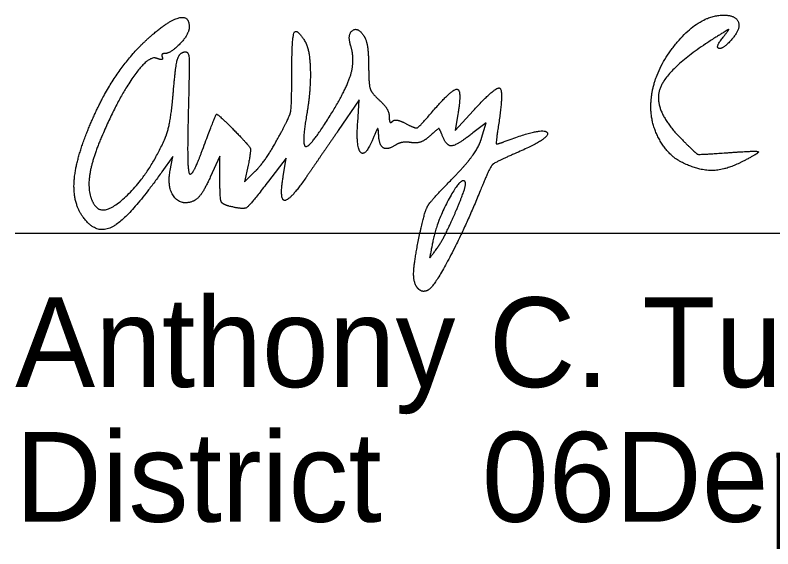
# Model space of a CAD drawing. Extents: x 0 to 42.5, y 0 to 22.
# Drawn here: x 24.5 to 25.682, y 8.324 to 9.156 of the extents above; entities that cross this region are included whole.
import ezdxf

# ---------------------------------------------------------------- set-up
doc = ezdxf.new("R2010")
doc.units = 0
doc.layers.add('SH_Data', color=7, linetype='Continuous')
doc.layers.add('SH_Text', color=7, linetype='Continuous')

msp = doc.modelspace()

# ---------------------------------------------------------------- linework, layer by layer
at = {"layer": 'SH_Data'}
msp.add_line((24.5, 8.816), (28, 8.816), dxfattribs=at)
at = {"layer": 'SH_Text'}
for p, q in [((25.541, 8.9261), (25.541, 8.9261)), ((25.1877, 8.8503), (25.1877, 8.8503)), ((25.1291, 8.7292), (25.1291, 8.7292))]:
    msp.add_line(p, q, dxfattribs=at)
for points in [[(25.0344, 8.9887), (25.0369, 9.0241), (25.0041, 8.9761)], [(25.1908, 9.0018), (25.1865, 8.9761), (25.2146, 9.0068)], [(25.2277, 8.9644), (25.2346, 8.9884), (25.214, 8.9723)], [(24.7419, 8.9136), (24.7461, 8.9358), (24.7291, 8.9119)], [(24.8194, 8.899), (24.8193, 8.9361), (24.8044, 8.9033)], [(24.9182, 8.9047), (24.9228, 8.9333), (24.8954, 8.8974)], [(24.8635, 8.9223), (24.858, 8.8961), (24.8742, 8.9121)]]:
    msp.add_lwpolyline(points, dxfattribs=at)
for points in [[(24.7158, 9.127), (24.7426, 9.1496), (24.7716, 9.1549), (24.7716, 9.1373)], [(25.4918, 9.0138), (25.4922, 9.0628), (25.5666, 9.1561), (25.6053, 9.1561)], [(25.6053, 9.1561), (25.6242, 9.1561), (25.6323, 9.1354), (25.6195, 9.12)], [(24.6117, 8.9724), (24.6319, 9.0236), (24.6828, 9.0993), (24.7158, 9.127)], [(24.7716, 9.1373), (24.7716, 9.1267), (24.7428, 9.0961), (24.7328, 9.0961)], [(24.9316, 9.0636), (24.9316, 9.1195), (24.9386, 9.1371), (24.9522, 9.1152)], [(25.0237, 9.1078), (25.0179, 9.126), (25.0347, 9.1384), (25.0444, 9.1231)], [(25.6046, 9.1219), (25.6142, 9.1341), (25.6126, 9.1339), (25.5916, 9.1206)], [(24.9522, 9.1152), (24.9597, 9.103), (24.9613, 9.0386), (24.9551, 9.0026)], [(25.0444, 9.1231), (25.0482, 9.117), (25.0514, 9.0955), (25.0515, 9.0753)], [(25.5916, 9.1206), (25.5163, 9.0731), (25.4949, 9.0076), (25.5399, 8.9625)], [(25.6195, 9.12), (25.6056, 9.1032), (25.5913, 9.1051), (25.6046, 9.1219)], [(24.9871, 8.9926), (25.0153, 9.037), (25.0307, 9.0857), (25.0237, 9.1078)], [(24.7328, 9.0961), (24.7299, 9.0961), (24.7285, 9.0935), (24.7295, 9.0904)], [(24.7471, 9.0394), (24.75, 9.0747), (24.7554, 9.0961), (24.7621, 9.0983)], [(24.7621, 9.0983), (24.7704, 9.101), (24.7721, 9.082), (24.7701, 9.0049)], [(24.7206, 9.0888), (24.708, 9.0936), (24.6602, 9.0254), (24.6351, 8.9668)], [(24.7295, 9.0904), (24.7306, 9.0872), (24.7265, 9.0865), (24.7206, 9.0888)], [(25.0515, 9.0753), (25.0516, 9.0488), (25.0561, 9.0345), (25.0676, 9.0241)], [(24.9109, 8.9656), (24.928, 8.9967), (24.9316, 9.0136), (24.9316, 9.0636)], [(24.7339, 8.9641), (24.7387, 8.9751), (24.7446, 9.009), (24.7471, 9.0394)], [(25.1528, 9.0077), (25.1822, 9.0417), (25.1971, 9.0394), (25.1908, 9.0018)], [(25.2146, 9.0068), (25.2494, 9.045), (25.2623, 9.0397), (25.2549, 8.9901)], [(25.0676, 9.0241), (25.0764, 9.0161), (25.0836, 9.0042), (25.0836, 8.9975)], [(25.541, 8.9261), (25.5197, 8.9363), (25.4915, 8.9866), (25.4918, 9.0138)], [(24.7701, 9.0049), (24.7687, 8.9516), (24.77, 8.908), (24.7729, 8.9081)], [(24.7923, 8.9461), (24.8123, 9.0004), (24.8162, 9.0025), (24.8443, 8.9739)], [(24.9551, 9.0026), (24.9465, 8.9531), (24.9595, 8.949), (24.9871, 8.9926)], [(25.0836, 8.9975), (25.0836, 8.9908), (25.0859, 8.9877), (25.0887, 8.9905)], [(25.1103, 8.9866), (25.1247, 8.9789), (25.1303, 8.9817), (25.1528, 9.0077)], [(25.0591, 8.9654), (25.0468, 8.9347), (25.0317, 8.949), (25.0344, 8.9887)], [(25.0887, 8.9905), (25.0914, 8.9932), (25.1012, 8.9915), (25.1103, 8.9866)], [(25.2549, 8.9901), (25.25, 8.9575), (25.2509, 8.9541), (25.2632, 8.9588)], [(24.6064, 8.8404), (24.5906, 8.8619), (24.5932, 8.9254), (24.6117, 8.9724)], [(24.8443, 8.9739), (24.8654, 8.9523), (24.8682, 8.9448), (24.8635, 8.9223)], [(25.0041, 8.9761), (24.986, 8.9497), (24.9632, 8.9165), (24.9534, 8.9024)], [(25.0671, 8.9705), (25.0667, 8.98), (25.0643, 8.9785), (25.0591, 8.9654)], [(25.1664, 8.9684), (25.1621, 8.9794), (25.1601, 8.9794), (25.1473, 8.9678)], [(25.2632, 8.9588), (25.3228, 8.9817), (25.3371, 8.9647), (25.2792, 8.9399)], [(24.6351, 8.9668), (24.6186, 8.9283), (24.6129, 8.8774), (24.6232, 8.8607)], [(24.6232, 8.8607), (24.6365, 8.8392), (24.709, 8.907), (24.7339, 8.9641)], [(24.8742, 8.9121), (24.883, 8.9209), (24.8996, 8.945), (24.9109, 8.9656)], [(25.0936, 8.9534), (25.0805, 8.9452), (25.0677, 8.9535), (25.0671, 8.9705)], [(25.1473, 8.9678), (25.1394, 8.9607), (25.1264, 8.9559), (25.1183, 8.9573)], [(25.214, 8.9723), (25.1894, 8.9529), (25.1728, 8.9516), (25.1664, 8.9684)], [(25.1808, 8.8997), (25.2028, 8.9221), (25.2239, 8.9512), (25.2277, 8.9644)], [(25.5399, 8.9625), (25.5627, 8.9398), (25.5673, 8.9384), (25.6119, 8.9416)], [(25.1183, 8.9573), (25.1102, 8.9586), (25.0991, 8.9569), (25.0936, 8.9534)], [(24.7729, 8.9081), (24.7759, 8.9081), (24.7846, 8.9252), (24.7923, 8.9461)], [(25.2792, 8.9399), (25.2478, 8.9264), (25.2405, 8.9186), (25.2256, 8.8822)], [(25.6119, 8.9416), (25.6381, 8.9435), (25.6596, 8.9441), (25.6596, 8.9428)], [(25.6596, 8.9428), (25.6596, 8.9415), (25.649, 8.935), (25.636, 8.9283)], [(25.636, 8.9283), (25.6087, 8.9142), (25.5678, 8.9132), (25.541, 8.9261)], [(24.7773, 8.8658), (24.7585, 8.8586), (24.7369, 8.8877), (24.7419, 8.9136)], [(24.7291, 8.9119), (24.6794, 8.8421), (24.6273, 8.8117), (24.6064, 8.8404)], [(24.8044, 8.9033), (24.7962, 8.8853), (24.784, 8.8684), (24.7773, 8.8658)], [(24.9534, 8.9024), (24.9286, 8.8666), (24.9122, 8.8677), (24.9182, 8.9047)], [(24.8336, 8.8583), (24.8228, 8.8611), (24.8196, 8.8705), (24.8194, 8.899)], [(24.8954, 8.8974), (24.8661, 8.8591), (24.8558, 8.8526), (24.8336, 8.8583)], [(25.1322, 8.8192), (25.1388, 8.8503), (25.1494, 8.8679), (25.1808, 8.8997)], [(25.2017, 8.8967), (25.195, 8.9033), (25.158, 8.8346), (25.1519, 8.8041)], [(25.1877, 8.8503), (25.1976, 8.8736), (25.2039, 8.8944), (25.2017, 8.8967)], [(25.2256, 8.8822), (25.2004, 8.8205), (25.152, 8.7295), (25.1427, 8.7264)], [(25.1579, 8.7921), (25.1643, 8.8009), (25.1777, 8.8271), (25.1877, 8.8503)], [(25.1291, 8.7292), (25.1211, 8.7372), (25.1224, 8.7735), (25.1322, 8.8192)], [(25.1519, 8.8041), (25.1466, 8.7781), (25.1471, 8.7772), (25.1579, 8.7921)], [(25.1427, 8.7264), (25.1382, 8.7249), (25.1321, 8.7262), (25.1291, 8.7292)]]:
    msp.add_open_spline(points, degree=2, dxfattribs=at)

# ---------------------------------------------------------------- texts
for s, p in [('Anthony C. Turowski, P.E.', (24.5, 8.576)), ('District       Deputy Director', (24.5, 8.366)), ('              06', (24.5, 8.366))]:
    msp.add_text(s, height=0.14, dxfattribs=at).set_placement(p)

doc.saveas('drawing.dxf')
